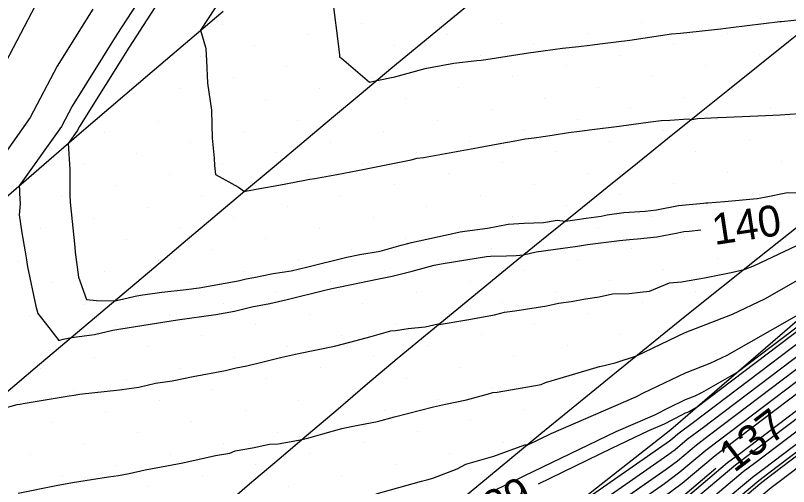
# Model space of a CAD drawing. Extents: x 2354170 to 2357230, y 866100 to 868290.
# Drawn here: x 2355680.96 to 2355730.85, y 866682.9 to 866713.3 of the extents above; entities that cross this region are included whole.
import ezdxf

# ---------------------------------------------------------------- set-up
doc = ezdxf.new("R2010")
doc.units = 0
for name, color, linetype in [('Default', 7, 'Continuous'), ('DTM Contours Major', 7, 'Continuous'), ('DTM Contours Major Text', 7, 'Continuous'), ('DTM Contours Minor', 7, 'Continuous'), ('Exist DTM Breakline', 7, 'Continuous'), ('Exist DTM Scan Elevation Point', 7, 'Continuous'), ('Exist Roads EOP', 7, 'Continuous'), ('PH Exist DTM Breakline', 7, 'Continuous')]:
    doc.layers.add(name, color=color, linetype=linetype)

msp = doc.modelspace()

# ---------------------------------------------------------------- linework, layer by layer
at = {"layer": 'Default'}
for points in [[(2355690.808, 866715.16), (2355688.289, 866711.26), (2355685.091, 866706.141), (2355684.946, 866705.866), (2355684.363, 866705.046), (2355684.472, 866703.356), (2355684.461, 866702.392), (2355684.458, 866701.712), (2355684.48, 866701.251), (2355684.786, 866698.353), (2355684.822, 866698.026), (2355685.038, 866696.418), (2355685.55, 866694.977), (2355686.193, 866694.902), (2355687.379, 866694.878), (2355687.872, 866694.993), (2355688.69, 866695.191), (2355689.028, 866695.244), (2355690.412, 866695.437), (2355691.968, 866695.615), (2355692.821, 866695.732), (2355695.34, 866696.181), (2355695.847, 866696.299), (2355696.347, 866696.397), (2355697.581, 866696.641), (2355698.764, 866696.826), (2355699.836, 866697.086), (2355702.337, 866697.696), (2355703.187, 866697.867), (2355704.5, 866698.1), (2355705.858, 866698.486), (2355706.208, 866698.571), (2355706.524, 866698.657), (2355709.384, 866699.284), (2355709.662, 866699.33), (2355709.964, 866699.378), (2355711.418, 866699.567), (2355712.75, 866699.842), (2355713.109, 866699.854), (2355713.8, 866699.902), (2355715.046, 866699.946), (2355715.92, 866700.081), (2355716.462, 866700.029), (2355717.213, 866700.139), (2355717.787, 866700.227), (2355718.763, 866700.339), (2355719.142, 866700.442), (2355720.232, 866700.579), (2355721.612, 866700.664), (2355722.343, 866700.749), (2355723.745, 866701.045), (2355725.364, 866701.18), (2355725.517, 866701.2), (2355725.644, 866701.208), (2355726.722, 866701.299), (2355728.83, 866701.492), (2355729.294, 866701.577), (2355730.791, 866701.879), (2355732.054, 866701.835)], [(2355682.222, 866713.925), (2355678.868, 866707.547), (2355676.882, 866704.754), (2355674.424, 866701.324), (2355671.359, 866696.882), (2355670.024, 866694.797), (2355666.908, 866690.336), (2355665.953, 866688.934), (2355666.054, 866688.615), (2355666.109, 866688.246), (2355666.335, 866687.197), (2355666.6, 866686.101), (2355666.885, 866684.887), (2355667.163, 866683.757), (2355667.416, 866682.564)], [(2355685.956, 866713.715), (2355683.656, 866710.033), (2355681.907, 866706.707), (2355679.242, 866702.958)], [(2355693.848, 866713.799), (2355692.911, 866712.349), (2355693.218, 866711.253), (2355693.25, 866711.145), (2355693.298, 866710.405), (2355693.357, 866708.937), (2355693.613, 866707.198), (2355693.614, 866707.166), (2355693.648, 866705.388), (2355693.776, 866704.093), (2355693.805, 866703.616), (2355693.876, 866703.03), (2355695.347, 866702.222), (2355695.747, 866701.936), (2355695.816, 866701.954), (2355696.735, 866702.136), (2355697.96, 866702.341), (2355699.628, 866702.662), (2355699.948, 866702.737), (2355700.279, 866702.788), (2355701.691, 866703.036), (2355703.048, 866703.3), (2355703.806, 866703.452), (2355706.501, 866703.989), (2355706.889, 866704.087), (2355707.29, 866704.145), (2355709.904, 866704.602), (2355710.847, 866704.789), (2355712.112, 866705.015), (2355713.322, 866705.237), (2355713.851, 866705.336), (2355714.444, 866705.407), (2355715.606, 866705.575), (2355716.658, 866705.748), (2355717.359, 866705.825), (2355718.175, 866705.936), (2355719.925, 866706.157), (2355721.954, 866706.434), (2355722.63, 866706.518), (2355723.187, 866706.555), (2355724.378, 866706.624), (2355724.618, 866706.593), (2355724.982, 866706.651), (2355725.862, 866706.694), (2355726.262, 866706.717), (2355726.296, 866706.724), (2355726.855, 866706.738), (2355729.373, 866706.844), (2355730.312, 866706.899), (2355731.556, 866706.984)], [(2355701.458, 866713.999), (2355701.777, 866711.472), (2355701.868, 866710.73), (2355701.874, 866710.671), (2355701.882, 866710.6), (2355702.012, 866710.549), (2355703.802, 866708.992), (2355704.293, 866709.097), (2355705.438, 866709.342), (2355707.4, 866709.88), (2355707.625, 866709.918), (2355709.248, 866710.218), (2355710.733, 866710.386), (2355711.013, 866710.414), (2355711.325, 866710.468), (2355714.066, 866710.893), (2355715.01, 866711.028), (2355716.266, 866711.194), (2355717.329, 866711.294), (2355718.03, 866711.39), (2355718.85, 866711.485), (2355720.607, 866711.717), (2355722.594, 866712.006), (2355723.293, 866712.123), (2355723.89, 866712.149), (2355726.483, 866712.43), (2355727.139, 866712.529), (2355730.294, 866712.907), (2355730.349, 866712.911), (2355730.394, 866712.917), (2355732.787, 866713.178)], [(2355766.369, 866710.428), (2355758.408, 866704.55), (2355750.587, 866698.771), (2355743.377, 866693.964), (2355729.772, 866683.656), (2355729.131, 866683.17), (2355724.78, 866679.512), (2355722.215, 866677.61), (2355709.621, 866668.825), (2355703.922, 866664.571), (2355688.934, 866654.281), (2355685.467, 866651.71)], [(2355714.717, 866683.074), (2355719.453, 866685.372), (2355721.841, 866686.523), (2355722.842, 866686.958), (2355723.966, 866687.535), (2355724.209, 866687.651), (2355724.352, 866687.707), (2355724.451, 866687.753), (2355724.968, 866688.049), (2355746.13, 866704.081), (2355747.735, 866705.152), (2355749.476, 866706.438)], [(2355719.352, 866681.509), (2355722.959, 866684.025), (2355723.687, 866684.565), (2355724.922, 866685.604), (2355725.84, 866686.299), (2355745.304, 866701.046), (2355748.591, 866703.237), (2355752.156, 866705.871)], [(2355715.787, 866680.707), (2355723.171, 866685.858), (2355723.375, 866686.009), (2355723.72, 866686.3), (2355724.716, 866687.054), (2355745.855, 866703.07)], [(2355706.167, 866673.155), (2355723.065, 866684.942), (2355723.531, 866685.287), (2355724.321, 866685.952), (2355725.278, 866686.677), (2355745.58, 866702.058)], [(2355681.131, 866682.483), (2355683.596, 866682.961), (2355684.636, 866683.162), (2355685.856, 866683.35), (2355686.965, 866683.523), (2355687.605, 866683.62), (2355688.295, 866683.738), (2355689.337, 866683.971), (2355690.392, 866684.172), (2355691.771, 866684.436), (2355693.879, 866684.911), (2355694.794, 866685.067), (2355695.143, 866685.203), (2355696.262, 866685.403), (2355697.352, 866685.631), (2355697.908, 866685.668), (2355699.457, 866685.928), (2355699.89, 866686.037), (2355700.799, 866686.31), (2355702.027, 866686.644), (2355702.631, 866686.769), (2355704.326, 866687.109), (2355705.424, 866687.394), (2355707.941, 866688.042), (2355708.704, 866688.222), (2355710.063, 866688.503), (2355711.492, 866688.879), (2355711.77, 866688.978), (2355712.057, 866689), (2355714.899, 866689.497), (2355715.159, 866689.627), (2355718.437, 866690.591), (2355718.625, 866690.651), (2355718.644, 866690.657), (2355718.665, 866690.659), (2355719.673, 866690.896), (2355721.043, 866691.331), (2355724.187, 866692.838), (2355727.23, 866694.016), (2355729.317, 866695.009), (2355740.298, 866701.269)], [(2355705.336, 866670.89), (2355722.852, 866683.109), (2355723.843, 866683.843), (2355725.524, 866685.257), (2355726.401, 866685.922), (2355745.029, 866700.034)], [(2355680.145, 866687.949), (2355681.064, 866688.196), (2355681.254, 866688.227), (2355681.462, 866688.259), (2355684.435, 866688.761), (2355684.746, 866688.8), (2355685.082, 866688.862), (2355687.683, 866689.139), (2355688.923, 866689.318), (2355690.001, 866689.568), (2355691.063, 866689.716), (2355692.434, 866689.993), (2355694.511, 866690.397), (2355695.212, 866690.555), (2355695.894, 866690.701), (2355696.937, 866690.948), (2355698.062, 866691.234), (2355699.229, 866691.492), (2355701.543, 866691.965), (2355702.627, 866692.242), (2355703.822, 866692.572), (2355705.19, 866692.946), (2355705.488, 866692.978), (2355706.31, 866693.101), (2355707.404, 866693.21), (2355708.24, 866693.409), (2355708.296, 866693.361), (2355710.086, 866693.657), (2355711.867, 866693.977), (2355712.52, 866694.155), (2355713.187, 866694.248), (2355715.26, 866694.574), (2355716.011, 866694.728), (2355716.817, 866694.844), (2355717.757, 866695.013), (2355718.63, 866695.138), (2355719.495, 866695.337), (2355720.563, 866695.364), (2355721.279, 866695.435), (2355721.88, 866695.518), (2355723.181, 866696.037), (2355723.95, 866696.12), (2355725.439, 866696.367), (2355727.16, 866696.714), (2355727.984, 866696.907), (2355728.668, 866697.171), (2355731.75, 866698.636)], [(2355722.746, 866682.192), (2355723.999, 866683.121), (2355726.125, 866684.909), (2355726.963, 866685.544), (2355744.754, 866699.023)], [(2355653.171, 866632.754), (2355655.149, 866634.104), (2355662.813, 866637.115), (2355664.89, 866638.629), (2355665.162, 866638.881), (2355665.406, 866639.084), (2355684.24, 866653.607), (2355685.824, 866654.782), (2355703.977, 866667.243), (2355707.478, 866669.858), (2355722.534, 866680.36), (2355724.312, 866681.677), (2355727.327, 866684.214), (2355728.087, 866684.789), (2355744.203, 866696.999)], [(2355652.837, 866630.426), (2355657.781, 866632.369), (2355664.911, 866637.563), (2355665.842, 866638.428), (2355666.681, 866639.126), (2355684.456, 866652.832), (2355686.861, 866654.615), (2355703.959, 866666.352), (2355708.192, 866669.514), (2355722.428, 866679.443), (2355724.468, 866680.956), (2355727.928, 866683.866), (2355728.648, 866684.411), (2355743.928, 866695.987)], [(2355652.75, 866627.623), (2355664.932, 866636.497), (2355666.522, 866637.974), (2355667.957, 866639.167), (2355684.672, 866652.056), (2355687.898, 866654.448), (2355703.94, 866665.462), (2355708.907, 866669.169), (2355722.322, 866678.527), (2355724.624, 866680.234), (2355728.53, 866683.518), (2355729.21, 866684.034), (2355743.652, 866694.976)], [(2355704.23, 866682.433), (2355707.166, 866683.244), (2355707.507, 866683.335), (2355707.89, 866683.434), (2355709.468, 866684.04), (2355710.034, 866684.344), (2355711.829, 866684.858), (2355713.844, 866685.588), (2355714.027, 866685.592), (2355715.527, 866686.316), (2355721.001, 866688.696), (2355721.504, 866688.953), (2355724.198, 866690.245), (2355725.791, 866690.862), (2355726.884, 866691.381), (2355732.633, 866694.659)], [(2355743.102, 866692.952), (2355730.334, 866683.279), (2355729.732, 866682.823), (2355724.937, 866678.79), (2355722.109, 866676.694), (2355710.335, 866668.481), (2355703.904, 866663.68), (2355689.971, 866654.114), (2355685.104, 866650.506), (2355670.507, 866639.25), (2355667.883, 866637.068), (2355664.974, 866634.366), (2355649.981, 866623.444)], [(2355652.412, 866635.827), (2355654.674, 866637.037), (2355655.512, 866637.463), (2355656.925, 866638.117), (2355657.021, 866638.159), (2355658.854, 866638.927), (2355660.123, 866639.465), (2355660.274, 866639.531), (2355660.537, 866639.663), (2355660.694, 866639.718), (2355664.795, 866641.391), (2355666.476, 866642.192), (2355667.409, 866642.652), (2355672.218, 866645.279), (2355684.024, 866654.382), (2355684.788, 866654.949), (2355703.995, 866668.134), (2355706.764, 866670.202), (2355722.64, 866681.276), (2355724.156, 866682.399), (2355726.153, 866684.079)]]:
    msp.add_lwpolyline(points, dxfattribs=at)
at = {"layer": 'DTM Contours Major'}
msp.add_lwpolyline([(2355689.795, 866715.613), (2355687.511, 866712.079), (2355684.613, 866707.439), (2355683.933, 866706.146), (2355681.201, 866702.303), (2355681.216, 866702.067), (2355681.213, 866701.818), (2355681.26, 866701.145), (2355681.196, 866700.425), (2355681.363, 866699.278), (2355681.586, 866698.046), (2355681.662, 866697.534), (2355681.736, 866697.071), (2355682.27, 866694.549), (2355682.411, 866694.079), (2355683.104, 866693.168), (2355683.757, 866692.337), (2355684.046, 866692.41), (2355684.576, 866692.513), (2355686.059, 866692.704), (2355687.235, 866692.993), (2355687.755, 866693.089), (2355690.589, 866693.532), (2355691.42, 866693.661), (2355693.899, 866694.003), (2355695.093, 866694.229), (2355696.215, 866694.489), (2355697.368, 866694.716), (2355698.491, 866694.978), (2355700.935, 866695.577), (2355701.386, 866695.677), (2355701.815, 866695.777), (2355704.411, 866696.299), (2355705.279, 866696.482), (2355706.571, 866696.792), (2355707.991, 866697.179), (2355708.332, 866697.249), (2355708.57, 866697.303), (2355710.026, 866697.54), (2355711.371, 866697.757), (2355711.626, 866697.765), (2355712.652, 866697.797), (2355713.286, 866697.819), (2355713.758, 866697.852), (2355714.573, 866698.043), (2355716.291, 866698.282), (2355717.23, 866698.419), (2355717.869, 866698.517), (2355719.945, 866698.77), (2355720.584, 866698.851), (2355721.109, 866698.883), (2355722.353, 866699.021), (2355723.703, 866699.282), (2355724.088, 866699.363), (2355724.443, 866699.392), (2355725.199, 866699.468)], dxfattribs=at)
at = {"layer": 'DTM Contours Minor'}
for points in [[(2355699.146, 866664.512), (2355703.989, 866667.837), (2355707.002, 866670.087), (2355722.605, 866680.971), (2355724.208, 866682.159), (2355726.926, 866684.445), (2355727.712, 866685.041), (2355744.387, 866697.674), (2355749.541, 866701.111), (2355755.133, 866705.242)], [(2355709.784, 866681.643), (2355713.791, 866683.587), (2355719.736, 866686.454), (2355722.228, 866687.537), (2355723.145, 866688.008), (2355724.205, 866688.516), (2355724.832, 866688.758), (2355725.262, 866688.963), (2355727.523, 866690.252), (2355746.222, 866704.419)], [(2355704.621, 866671.234), (2355722.959, 866684.025), (2355723.687, 866684.565), (2355724.922, 866685.604), (2355725.84, 866686.299), (2355745.304, 866701.046)], [(2355649.395, 866624.459), (2355664.946, 866635.787), (2355666.976, 866637.672), (2355668.807, 866639.195), (2355684.816, 866651.539), (2355688.589, 866654.337), (2355703.928, 866664.868), (2355709.383, 866668.94), (2355722.251, 866677.916), (2355724.728, 866679.752), (2355728.93, 866683.286), (2355729.585, 866683.782), (2355743.469, 866694.301)]]:
    msp.add_lwpolyline(points, dxfattribs=at)
at = {"layer": 'Exist DTM Breakline'}
for points in [[(2355710.983, 866714.624), (2355709.054, 866713.033), (2355707.125, 866711.443), (2355705.196, 866709.852), (2355703.279, 866708.248), (2355701.361, 866706.644), (2355699.444, 866705.04), (2355697.526, 866703.436), (2355695.615, 866701.825), (2355693.704, 866700.213), (2355691.792, 866698.601), (2355689.881, 866696.99), (2355687.971, 866695.377), (2355686.06, 866693.765), (2355684.149, 866692.153), (2355682.239, 866690.54), (2355680.333, 866688.922), (2355678.427, 866687.304), (2355676.522, 866685.686), (2355674.616, 866684.068), (2355672.725, 866682.433)], [(2355732.799, 866713.158), (2355730.847, 866711.596), (2355728.895, 866710.034), (2355726.947, 866708.467), (2355724.999, 866706.9), (2355723.051, 866705.333), (2355721.103, 866703.766), (2355719.156, 866702.198), (2355717.209, 866700.63), (2355715.261, 866699.063), (2355713.314, 866697.495), (2355711.383, 866695.907), (2355709.454, 866694.316), (2355707.526, 866692.726), (2355705.597, 866691.135), (2355703.688, 866689.521), (2355701.782, 866687.903), (2355699.877, 866686.284), (2355697.971, 866684.666), (2355696.066, 866683.047), (2355694.161, 866681.428)]]:
    msp.add_lwpolyline(points, dxfattribs=at)
at = {"layer": 'Exist DTM Scan Elevation Point'}
for p, q in [((2355694.303, 866712.737), (2355694.303, 866712.737)), ((2355703.317, 866712.769), (2355703.317, 866712.769)), ((2355712.331, 866712.801), (2355712.331, 866712.801)), ((2355721.344, 866712.832), (2355721.344, 866712.832)), ((2355730.358, 866712.864), (2355730.358, 866712.864)), ((2355708.866, 866712.095), (2355708.866, 866712.095)), ((2355717.88, 866712.127), (2355717.88, 866712.127)), ((2355726.894, 866712.158), (2355726.894, 866712.158)), ((2355699.852, 866712.063), (2355699.852, 866712.063)), ((2355696.388, 866711.358), (2355696.388, 866711.358)), ((2355705.402, 866711.389), (2355705.402, 866711.389)), ((2355714.416, 866711.421), (2355714.416, 866711.421)), ((2355723.429, 866711.453), (2355723.429, 866711.453)), ((2355692.924, 866710.652), (2355692.924, 866710.652)), ((2355701.937, 866710.684), (2355701.937, 866710.684)), ((2355710.951, 866710.716), (2355710.951, 866710.716)), ((2355719.965, 866710.747), (2355719.965, 866710.747)), ((2355728.979, 866710.779), (2355728.979, 866710.779)), ((2355698.473, 866709.978), (2355698.473, 866709.978)), ((2355707.487, 866710.01), (2355707.487, 866710.01)), ((2355716.501, 866710.042), (2355716.501, 866710.042)), ((2355725.514, 866710.073), (2355725.514, 866710.073)), ((2355695.009, 866709.273), (2355695.009, 866709.273)), ((2355704.022, 866709.305), (2355704.022, 866709.305)), ((2355713.036, 866709.336), (2355713.036, 866709.336)), ((2355722.05, 866709.368), (2355722.05, 866709.368)), ((2355700.558, 866708.599), (2355700.558, 866708.599)), ((2355709.572, 866708.631), (2355709.572, 866708.631)), ((2355718.586, 866708.662), (2355718.586, 866708.662)), ((2355727.599, 866708.694), (2355727.599, 866708.694)), ((2355691.544, 866708.567), (2355691.544, 866708.567)), ((2355697.094, 866707.893), (2355697.094, 866707.893)), ((2355706.107, 866707.925), (2355706.107, 866707.925)), ((2355715.121, 866707.957), (2355715.121, 866707.957)), ((2355724.135, 866707.988), (2355724.135, 866707.988)), ((2355693.629, 866707.188), (2355693.629, 866707.188)), ((2355702.643, 866707.22), (2355702.643, 866707.22)), ((2355711.657, 866707.251), (2355711.657, 866707.251)), ((2355720.671, 866707.283), (2355720.671, 866707.283)), ((2355729.684, 866707.315), (2355729.684, 866707.315)), ((2355726.22, 866706.609), (2355726.22, 866706.609)), ((2355690.165, 866706.482), (2355690.165, 866706.482)), ((2355699.179, 866706.514), (2355699.179, 866706.514)), ((2355708.192, 866706.546), (2355708.192, 866706.546)), ((2355717.206, 866706.577), (2355717.206, 866706.577)), ((2355686.7, 866705.777), (2355686.7, 866705.777)), ((2355695.714, 866705.808), (2355695.714, 866705.808)), ((2355704.728, 866705.84), (2355704.728, 866705.84)), ((2355713.742, 866705.872), (2355713.742, 866705.872)), ((2355722.756, 866705.903), (2355722.756, 866705.903)), ((2355692.25, 866705.103), (2355692.25, 866705.103)), ((2355701.264, 866705.135), (2355701.264, 866705.135)), ((2355710.277, 866705.166), (2355710.277, 866705.166)), ((2355719.291, 866705.198), (2355719.291, 866705.198)), ((2355728.305, 866705.23), (2355728.305, 866705.23)), ((2355688.785, 866704.397), (2355688.785, 866704.397)), ((2355697.799, 866704.429), (2355697.799, 866704.429)), ((2355706.813, 866704.461), (2355706.813, 866704.461)), ((2355715.827, 866704.492), (2355715.827, 866704.492)), ((2355724.841, 866704.524), (2355724.841, 866704.524)), ((2355685.321, 866703.692), (2355685.321, 866703.692)), ((2355694.335, 866703.723), (2355694.335, 866703.723)), ((2355703.348, 866703.755), (2355703.348, 866703.755)), ((2355712.362, 866703.787), (2355712.362, 866703.787)), ((2355721.376, 866703.818), (2355721.376, 866703.818)), ((2355730.39, 866703.85), (2355730.39, 866703.85)), ((2355717.912, 866703.113), (2355717.912, 866703.113)), ((2355726.926, 866703.145), (2355726.926, 866703.145)), ((2355690.87, 866703.018), (2355690.87, 866703.018)), ((2355699.884, 866703.05), (2355699.884, 866703.05)), ((2355708.898, 866703.081), (2355708.898, 866703.081)), ((2355687.406, 866702.312), (2355687.406, 866702.312)), ((2355696.42, 866702.344), (2355696.42, 866702.344)), ((2355705.433, 866702.376), (2355705.433, 866702.376)), ((2355714.447, 866702.407), (2355714.447, 866702.407)), ((2355723.461, 866702.439), (2355723.461, 866702.439)), ((2355692.955, 866701.638), (2355692.955, 866701.638)), ((2355701.969, 866701.67), (2355701.969, 866701.67)), ((2355710.983, 866701.702), (2355710.983, 866701.702)), ((2355719.997, 866701.733), (2355719.997, 866701.733)), ((2355729.011, 866701.765), (2355729.011, 866701.765)), ((2355683.941, 866701.607), (2355683.941, 866701.607)), ((2355689.491, 866700.933), (2355689.491, 866700.933)), ((2355698.505, 866700.965), (2355698.505, 866700.965)), ((2355707.518, 866700.996), (2355707.518, 866700.996)), ((2355716.532, 866701.028), (2355716.532, 866701.028)), ((2355725.546, 866701.06), (2355725.546, 866701.06)), ((2355686.026, 866700.227), (2355686.026, 866700.227)), ((2355695.04, 866700.259), (2355695.04, 866700.259)), ((2355704.054, 866700.291), (2355704.054, 866700.291)), ((2355713.068, 866700.322), (2355713.068, 866700.322)), ((2355722.082, 866700.354), (2355722.082, 866700.354)), ((2355709.603, 866699.617), (2355709.603, 866699.617)), ((2355718.617, 866699.648), (2355718.617, 866699.648)), ((2355727.631, 866699.68), (2355727.631, 866699.68)), ((2355682.562, 866699.522), (2355682.562, 866699.522)), ((2355691.576, 866699.553), (2355691.576, 866699.553)), ((2355700.59, 866699.585), (2355700.59, 866699.585)), ((2355688.111, 866698.848), (2355688.111, 866698.848)), ((2355697.125, 866698.88), (2355697.125, 866698.88)), ((2355706.139, 866698.911), (2355706.139, 866698.911)), ((2355724.167, 866698.975), (2355724.167, 866698.975)), ((2355684.647, 866698.142), (2355684.647, 866698.142)), ((2355693.661, 866698.174), (2355693.661, 866698.174)), ((2355702.675, 866698.206), (2355702.675, 866698.206)), ((2355711.688, 866698.237), (2355711.688, 866698.237)), ((2355720.702, 866698.269), (2355720.702, 866698.269)), ((2355681.183, 866697.437), (2355681.183, 866697.437)), ((2355690.196, 866697.468), (2355690.196, 866697.468)), ((2355699.21, 866697.5), (2355699.21, 866697.5)), ((2355708.224, 866697.532), (2355708.224, 866697.532)), ((2355717.238, 866697.564), (2355717.238, 866697.564)), ((2355726.252, 866697.595), (2355726.252, 866697.595)), ((2355686.732, 866696.763), (2355686.732, 866696.763)), ((2355695.746, 866696.795), (2355695.746, 866696.795)), ((2355704.76, 866696.826), (2355704.76, 866696.826)), ((2355713.773, 866696.858), (2355713.773, 866696.858)), ((2355722.787, 866696.89), (2355722.787, 866696.89)), ((2355710.309, 866696.152), (2355710.309, 866696.152)), ((2355719.323, 866696.184), (2355719.323, 866696.184)), ((2355683.268, 866696.057), (2355683.268, 866696.057)), ((2355692.281, 866696.089), (2355692.281, 866696.089)), ((2355701.295, 866696.121), (2355701.295, 866696.121)), ((2355688.817, 866695.383), (2355688.817, 866695.383)), ((2355697.831, 866695.415), (2355697.831, 866695.415)), ((2355706.845, 866695.447), (2355706.845, 866695.447)), ((2355715.858, 866695.479), (2355715.858, 866695.479)), ((2355724.872, 866695.51), (2355724.872, 866695.51)), ((2355685.353, 866694.678), (2355685.353, 866694.678)), ((2355694.366, 866694.71), (2355694.366, 866694.71)), ((2355703.38, 866694.741), (2355703.38, 866694.741)), ((2355712.394, 866694.773), (2355712.394, 866694.773)), ((2355721.408, 866694.805), (2355721.408, 866694.805)), ((2355681.888, 866693.972), (2355681.888, 866693.972)), ((2355690.902, 866694.004), (2355690.902, 866694.004)), ((2355699.916, 866694.036), (2355699.916, 866694.036)), ((2355708.93, 866694.067), (2355708.93, 866694.067)), ((2355717.943, 866694.099), (2355717.943, 866694.099)), ((2355687.438, 866693.298), (2355687.438, 866693.298)), ((2355696.451, 866693.33), (2355696.451, 866693.33)), ((2355705.465, 866693.362), (2355705.465, 866693.362)), ((2355714.479, 866693.394), (2355714.479, 866693.394)), ((2355702.001, 866692.656), (2355702.001, 866692.656)), ((2355711.015, 866692.688), (2355711.015, 866692.688)), ((2355720.028, 866692.72), (2355720.028, 866692.72)), ((2355683.973, 866692.593), (2355683.973, 866692.593)), ((2355692.987, 866692.625), (2355692.987, 866692.625)), ((2355689.522, 866691.919), (2355689.522, 866691.919)), ((2355698.536, 866691.951), (2355698.536, 866691.951)), ((2355707.55, 866691.982), (2355707.55, 866691.982)), ((2355716.564, 866692.014), (2355716.564, 866692.014)), ((2355686.058, 866691.214), (2355686.058, 866691.214)), ((2355695.072, 866691.245), (2355695.072, 866691.245)), ((2355704.086, 866691.277), (2355704.086, 866691.277)), ((2355713.1, 866691.309), (2355713.1, 866691.309)), ((2355718.649, 866690.635), (2355718.649, 866690.635)), ((2355682.594, 866690.508), (2355682.594, 866690.508)), ((2355691.607, 866690.54), (2355691.607, 866690.54)), ((2355700.621, 866690.571), (2355700.621, 866690.571)), ((2355709.635, 866690.603), (2355709.635, 866690.603)), ((2355688.143, 866689.834), (2355688.143, 866689.834)), ((2355697.157, 866689.866), (2355697.157, 866689.866)), ((2355706.171, 866689.897), (2355706.171, 866689.897)), ((2355715.185, 866689.929), (2355715.185, 866689.929)), ((2355693.692, 866689.16), (2355693.692, 866689.16)), ((2355702.706, 866689.192), (2355702.706, 866689.192)), ((2355711.72, 866689.224), (2355711.72, 866689.224)), ((2355684.679, 866689.129), (2355684.679, 866689.129)), ((2355681.214, 866688.423), (2355681.214, 866688.423)), ((2355690.228, 866688.455), (2355690.228, 866688.455)), ((2355699.242, 866688.486), (2355699.242, 866688.486)), ((2355708.256, 866688.518), (2355708.256, 866688.518)), ((2355686.764, 866687.749), (2355686.764, 866687.749)), ((2355695.777, 866687.781), (2355695.777, 866687.781)), ((2355704.791, 866687.812), (2355704.791, 866687.812)), ((2355713.805, 866687.844), (2355713.805, 866687.844)), ((2355683.299, 866687.044), (2355683.299, 866687.044)), ((2355692.313, 866687.075), (2355692.313, 866687.075)), ((2355701.327, 866687.107), (2355701.327, 866687.107)), ((2355710.341, 866687.139), (2355710.341, 866687.139)), ((2355688.849, 866686.37), (2355688.849, 866686.37)), ((2355697.862, 866686.401), (2355697.862, 866686.401)), ((2355706.876, 866686.433), (2355706.876, 866686.433)), ((2355685.384, 866685.664), (2355685.384, 866685.664)), ((2355694.398, 866685.696), (2355694.398, 866685.696)), ((2355703.412, 866685.727), (2355703.412, 866685.727)), ((2355712.426, 866685.759), (2355712.426, 866685.759)), ((2355681.92, 866684.959), (2355681.92, 866684.959)), ((2355690.934, 866684.99), (2355690.934, 866684.99)), ((2355699.947, 866685.022), (2355699.947, 866685.022)), ((2355708.961, 866685.054), (2355708.961, 866685.054)), ((2355687.469, 866684.285), (2355687.469, 866684.285)), ((2355696.483, 866684.316), (2355696.483, 866684.316)), ((2355705.497, 866684.348), (2355705.497, 866684.348)), ((2355711.046, 866683.674), (2355711.046, 866683.674)), ((2355684.005, 866683.579), (2355684.005, 866683.579)), ((2355693.019, 866683.611), (2355693.019, 866683.611)), ((2355702.032, 866683.642), (2355702.032, 866683.642)), ((2355689.554, 866682.905), (2355689.554, 866682.905)), ((2355698.568, 866682.937), (2355698.568, 866682.937)), ((2355707.582, 866682.969), (2355707.582, 866682.969))]:
    msp.add_line(p, q, dxfattribs=at)
at = {"layer": 'Exist Roads EOP'}
for points in [[(2355653.586, 866678.163), (2355658.11, 866682.104), (2355662.638, 866686.041), (2355667.159, 866689.986), (2355671.667, 866693.945), (2355676.173, 866697.907), (2355680.688, 866701.858), (2355685.221, 866705.79), (2355689.776, 866709.695), (2355694.355, 866713.572)], [(2355733.568, 866701.347), (2355728.87, 866697.614), (2355724.182, 866693.87), (2355719.517, 866690.097), (2355714.876, 866686.294), (2355710.251, 866682.472), (2355705.635, 866678.639), (2355701.02, 866674.805), (2355696.407, 866670.967), (2355691.803, 866667.121), (2355687.211, 866663.258), (2355682.644, 866659.367), (2355678.111, 866655.436), (2355673.618, 866651.46), (2355669.157, 866647.447), (2355664.719, 866643.41), (2355660.297, 866639.354), (2355655.89, 866635.282), (2355651.496, 866631.197)]]:
    msp.add_lwpolyline(points, dxfattribs=at)
at = {"layer": 'PH Exist DTM Breakline'}
msp.add_lwpolyline([(2355746.918, 866706.979), (2355723.253, 866686.57), (2355704.063, 866671.503), (2355683.823, 866655.104), (2355664.882, 866639.067), (2355648.63, 866623.737), (2355631.996, 866607.494), (2355625.405, 866601.519)], dxfattribs=at)

# ---------------------------------------------------------------- texts
at = {"layer": 'Default'}
for s, rotation, p in [('137', 37.5127, (2355727.349, 866683.761)), ('139', 25.8772, (2355710.435, 866679.886))]:
    msp.add_text(s, height=2, rotation=rotation, dxfattribs=at).set_placement(p)
at = {"layer": 'DTM Contours Major Text'}
msp.add_text('140', height=2, rotation=8.578, dxfattribs=at).set_placement((2355726.077, 866698.483))

doc.saveas('drawing.dxf')
